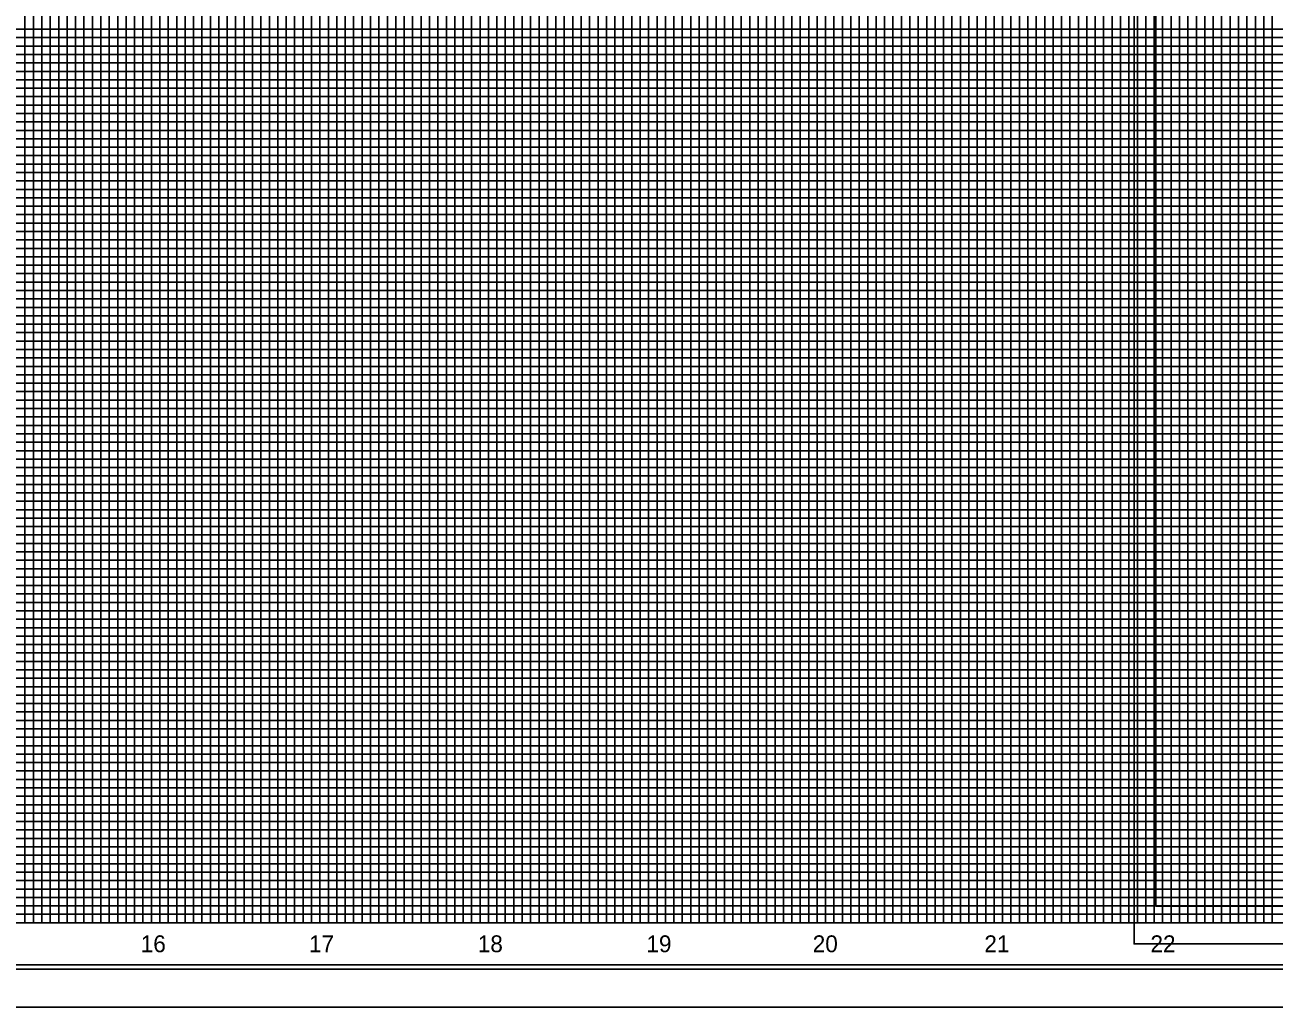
# Model space of a CAD drawing. Extents: x 2345490 to 2436403, y 465165 to 573888.
# Drawn here: x 2382292 to 2383033, y 548925 to 549508 of the extents above; entities that cross this region are included whole.
import ezdxf

# ---------------------------------------------------------------- set-up
doc = ezdxf.new("R2010")
doc.units = 0
for name, color, linetype in [('Old_Level_18', 7, 'Continuous'), ('Old_Level_41', 7, 'Continuous'), ('Old_Level_42', 7, 'Continuous'), ('Old_Level_43', 7, 'Continuous'), ('Old_Level_50', 7, 'Continuous'), ('Old_Level_51', 7, 'Continuous'), ('Old_Level_52', 7, 'Continuous'), ('Old_Level_62', 7, 'Continuous'), ('Old_Level_63', 7, 'Continuous')]:
    doc.layers.add(name, color=color, linetype=linetype)

msp = doc.modelspace()

# ---------------------------------------------------------------- linework, layer by layer
at = {"layer": 'Old_Level_18'}
msp.add_lwpolyline([(2383216.79875, 550000.3665), (2381716.79875, 550000.3665), (2381716.79875, 548950.3665), (2383216.79875, 548950.3665)], close=True, dxfattribs=at)
at = {"layer": 'Old_Level_41'}
for p, q in [((2382968.29875, 549215.254), (2382980.79875, 549215.254)), ((2383216.79875, 548975.3665), (2381716.79875, 548975.3665))]:
    msp.add_line(p, q, dxfattribs=at)
for points in [[(2382241.79875, 548975.3665), (2382291.79875, 548975.3665), (2382291.79875, 550000.3665)], [(2382266.79875, 548975.3665), (2382316.79875, 548975.3665), (2382316.79875, 550000.3665)], [(2382341.79875, 550000.3665), (2382341.79875, 548975.3665), (2382391.79875, 548975.3665), (2382391.79875, 550000.3665)], [(2382366.79875, 550000.3665), (2382366.79875, 548975.3665), (2382416.79875, 548975.3665), (2382416.79875, 550000.3665)], [(2382441.79875, 550000.3665), (2382441.79875, 548975.3665), (2382491.79875, 548975.3665), (2382491.79875, 550000.3665)], [(2382466.79875, 550000.3665), (2382466.79875, 548975.3665), (2382516.79875, 548975.3665), (2382516.79875, 550000.3665)], [(2382541.79875, 550000.3665), (2382541.79875, 548975.3665), (2382591.79875, 548975.3665), (2382591.79875, 550000.3665)], [(2382566.79875, 550000.3665), (2382566.79875, 548975.3665), (2382616.79875, 548975.3665), (2382616.79875, 550000.3665)], [(2382641.79875, 550000.3665), (2382641.79875, 548975.3665), (2382691.79875, 548975.3665), (2382691.79875, 550000.3665)], [(2382666.79875, 550000.3665), (2382666.79875, 548975.3665), (2382716.79875, 548975.3665), (2382716.79875, 550000.3665)], [(2382741.79875, 550000.3665), (2382741.79875, 548975.3665), (2382791.79875, 548975.3665), (2382791.79875, 550000.3665)], [(2382766.79875, 550000.3665), (2382766.79875, 548975.3665), (2382816.79875, 548975.3665), (2382816.79875, 550000.3665)], [(2382841.79875, 550000.3665), (2382841.79875, 548975.3665), (2382891.79875, 548975.3665), (2382891.79875, 550000.3665)], [(2382866.79875, 550000.3665), (2382866.79875, 548975.3665), (2382916.79875, 548975.3665), (2382916.79875, 550000.3665)], [(2382941.79875, 550000.3665), (2382941.79875, 548975.3665), (2382991.79875, 548975.3665), (2382991.79875, 550000.3665)], [(2382966.79875, 550000.3665), (2382966.79875, 548975.3665), (2383016.79875, 548975.3665), (2383016.79875, 550000.3665)], [(2383216.79875, 549500.3665), (2381716.79875, 549500.3665), (2381716.79875, 549450.3665), (2383216.79875, 549450.3665)], [(2383216.79875, 549400.3665), (2381716.79875, 549400.3665), (2381716.79875, 549350.3665), (2383216.79875, 549350.3665)], [(2383216.79875, 549325.3665), (2381716.79875, 549325.3665), (2381716.79875, 549375.3665), (2383216.79875, 549375.3665)], [(2383216.79875, 549300.3665), (2381716.79875, 549300.3665), (2381716.79875, 549250.3665), (2383216.79875, 549250.3665)], [(2383216.79875, 549225.3665), (2381716.79875, 549225.3665), (2381716.79875, 549275.3665), (2383216.79875, 549275.3665)], [(2383216.79875, 549200.3665), (2381716.79875, 549200.3665), (2381716.79875, 549150.3665), (2383216.79875, 549150.3665)], [(2383216.79875, 549100.3665), (2381716.79875, 549100.3665), (2381716.79875, 549050.3665), (2383216.79875, 549050.3665)], [(2383216.79875, 549025.3665), (2381716.79875, 549025.3665), (2381716.79875, 549075.3665), (2383216.79875, 549075.3665)], [(2383216.79875, 549000.3665), (2381716.79875, 549000.3665)]]:
    msp.add_lwpolyline(points, dxfattribs=at)
at = {"layer": 'Old_Level_42'}
for points in [[(2383216.79875, 549425.3665), (2381716.79875, 549425.3665), (2381716.79875, 549475.3665), (2383216.79875, 549475.3665)], [(2383216.79875, 549125.3665), (2381716.79875, 549125.3665), (2381716.79875, 549175.3665), (2383216.79875, 549175.3665)]]:
    msp.add_lwpolyline(points, dxfattribs=at)
at = {"layer": 'Old_Level_43'}
for points in [[(2382296.79875, 548975.3665), (2382296.79875, 550000.3665)], [(2382301.79875, 550000.3665), (2382301.79875, 548975.3665), (2382306.79875, 548975.3665), (2382306.79875, 550000.3665)], [(2382311.79875, 550000.3665), (2382311.79875, 548975.3665), (2382321.79875, 548975.3665), (2382321.79875, 550000.3665)], [(2382326.79875, 550000.3665), (2382326.79875, 548975.3665), (2382326.79875, 548975.3665), (2382331.79875, 548975.3665), (2382331.79875, 550000.3665)], [(2382336.79875, 550000.3665), (2382336.79875, 548975.3665), (2382346.79875, 548975.3665), (2382346.79875, 550000.3665)], [(2382351.79875, 550000.3665), (2382351.79875, 548975.3665), (2382356.79875, 548975.3665), (2382356.79875, 550000.3665)], [(2382361.79875, 550000.3665), (2382361.79875, 548975.3665), (2382371.79875, 548975.3665), (2382371.79875, 550000.3665)], [(2382376.79875, 550000.3665), (2382376.79875, 548975.3665), (2382381.79875, 548975.3665), (2382381.79875, 550000.3665)], [(2382386.79875, 550000.3665), (2382386.79875, 548975.3665), (2382396.79875, 548975.3665), (2382396.79875, 550000.3665)], [(2382401.79875, 550000.3665), (2382401.79875, 548975.3665), (2382406.79875, 548975.3665), (2382406.79875, 550000.3665)], [(2382411.79875, 550000.3665), (2382411.79875, 548975.3665), (2382421.79875, 548975.3665), (2382421.79875, 550000.3665)], [(2382426.79875, 550000.3665), (2382426.79875, 548975.3665), (2382431.79875, 548975.3665), (2382431.79875, 550000.3665)], [(2382436.79875, 550000.3665), (2382436.79875, 548975.3665), (2382446.79875, 548975.3665), (2382446.79875, 550000.3665)], [(2382451.79875, 550000.3665), (2382451.79875, 548975.3665), (2382456.79875, 548975.3665), (2382456.79875, 550000.3665)], [(2382461.79875, 550000.3665), (2382461.79875, 548975.3665), (2382471.79875, 548975.3665), (2382471.79875, 550000.3665)], [(2382476.79875, 550000.3665), (2382476.79875, 548975.3665)], [(2382476.79875, 548975.3665), (2382481.79875, 548975.3665), (2382481.79875, 549999.7665)], [(2382486.79875, 549999.7665), (2382486.79875, 548975.3665), (2382496.79875, 548975.3665), (2382496.79875, 550000.3665)], [(2382501.79875, 550000.3665), (2382501.79875, 548975.3665), (2382506.79875, 548975.3665), (2382506.79875, 550000.3665)], [(2382511.79875, 550000.3665), (2382511.79875, 548975.3665), (2382521.79875, 548975.3665), (2382521.79875, 550000.3665)], [(2382526.79875, 550000.3665), (2382526.79875, 548975.3665), (2382531.79875, 548975.3665), (2382531.79875, 550000.3665)], [(2382536.79875, 550000.3665), (2382536.79875, 548975.3665), (2382546.79875, 548975.3665), (2382546.79875, 550000.3665)], [(2382551.79875, 550000.3665), (2382551.79875, 548975.3665), (2382556.79875, 548975.3665), (2382556.79875, 550000.3665)], [(2382561.79875, 550000.3665), (2382561.79875, 548975.3665), (2382571.79875, 548975.3665), (2382571.79875, 550000.3665)], [(2382576.79875, 550000.3665), (2382576.79875, 548975.3665), (2382581.79875, 548975.3665), (2382581.79875, 550000.3665)], [(2382586.79875, 550000.3665), (2382586.79875, 548975.3665), (2382596.79875, 548975.3665), (2382596.79875, 550000.3665)], [(2382601.79875, 550000.3665), (2382601.79875, 548975.3665), (2382606.79875, 548975.3665), (2382606.79875, 550000.3665)], [(2382611.79875, 550000.3665), (2382611.79875, 548975.3665), (2382621.79875, 548975.3665), (2382621.79875, 550000.3665)], [(2382626.79875, 550000.3665), (2382626.79875, 548975.3665), (2382631.79875, 548975.3665), (2382631.79875, 550000.3665)], [(2382636.79875, 550000.3665), (2382636.79875, 548975.3665), (2382646.79875, 548975.3665), (2382646.79875, 550000.3665)], [(2382651.79875, 550000.3665), (2382651.79875, 548975.3665), (2382656.79875, 548975.3665), (2382656.79875, 550000.3665)], [(2382661.79875, 550000.3665), (2382661.79875, 548975.3665), (2382671.79875, 548975.3665), (2382671.79875, 550000.3665)], [(2382676.79875, 550000.3665), (2382676.79875, 548975.3665), (2382681.79875, 548975.3665), (2382681.79875, 550000.3665)], [(2382686.79875, 550000.3665), (2382686.79875, 548975.3665), (2382696.79875, 548975.3665), (2382696.79875, 550000.3665)], [(2382701.79875, 550000.3665), (2382701.79875, 548975.3665), (2382706.79875, 548975.3665), (2382706.79875, 550000.3665)], [(2382711.79875, 550000.3665), (2382711.79875, 548975.3665), (2382721.79875, 548975.3665), (2382721.79875, 550000.3665)], [(2382726.79875, 550000.3665), (2382726.79875, 548975.3665), (2382731.79875, 548975.3665), (2382731.79875, 550000.3665)], [(2382736.79875, 550000.3665), (2382736.79875, 548975.3665), (2382746.79875, 548975.3665), (2382746.79875, 550000.3665)], [(2382751.79875, 550000.3665), (2382751.79875, 548975.3665), (2382756.79875, 548975.3665), (2382756.79875, 550000.3665)], [(2382761.79875, 550000.3665), (2382761.79875, 548975.3665), (2382771.79875, 548975.3665), (2382771.79875, 550000.3665)], [(2382776.79875, 550000.3665), (2382776.79875, 548975.3665), (2382781.79875, 548975.3665), (2382781.79875, 550000.3665)], [(2382786.79875, 550000.3665), (2382786.79875, 548975.3665)], [(2382786.79875, 548975.3665), (2382796.79875, 548975.3665), (2382796.79875, 550000.3665)], [(2382801.79875, 550000.3665), (2382801.79875, 548975.3665), (2382806.79875, 548975.3665), (2382806.79875, 550000.3665)], [(2382811.79875, 550000.3665), (2382811.79875, 548975.3665), (2382821.79875, 548975.3665), (2382821.79875, 550000.3665)], [(2382826.79875, 550000.3665), (2382826.79875, 548975.3665), (2382831.79875, 548975.3665), (2382831.79875, 550000.3665)], [(2382836.79875, 550000.3665), (2382836.79875, 548975.3665), (2382846.79875, 548975.3665), (2382846.79875, 550000.3665)], [(2382851.79875, 550000.3665), (2382851.79875, 548975.3665), (2382856.79875, 548975.3665), (2382856.79875, 550000.3665)], [(2382861.79875, 550000.3665), (2382861.79875, 548975.3665), (2382871.79875, 548975.3665), (2382871.79875, 550000.3665)], [(2382876.79875, 550000.3665), (2382876.79875, 548975.3665), (2382881.79875, 548975.3665), (2382881.79875, 550000.3665)], [(2382886.79875, 550000.3665), (2382886.79875, 548975.3665), (2382896.79875, 548975.3665), (2382896.79875, 550000.3665)], [(2382901.79875, 550000.3665), (2382901.79875, 548975.3665), (2382906.79875, 548975.3665), (2382906.79875, 550000.3665)], [(2382911.79875, 550000.3665), (2382911.79875, 548975.3665), (2382921.79875, 548975.3665), (2382921.79875, 550000.3665)], [(2382926.79875, 550000.3665), (2382926.79875, 548975.3665), (2382931.79875, 548975.3665), (2382931.79875, 550000.3665)], [(2382936.79875, 550000.3665), (2382936.79875, 548975.3665), (2382946.79875, 548975.3665), (2382946.79875, 550000.3665)], [(2382951.79875, 550000.3665), (2382951.79875, 548975.3665), (2382956.79875, 548975.3665), (2382956.79875, 550000.3665)], [(2382961.79875, 550000.3665), (2382961.79875, 548975.3665), (2382971.79875, 548975.3665), (2382971.79875, 550000.3665)], [(2382976.79875, 550000.3665), (2382976.79875, 548975.3665), (2382981.79875, 548975.3665), (2382981.79875, 550000.3665)], [(2382986.79875, 550000.3665), (2382986.79875, 548975.3665), (2382996.79875, 548975.3665), (2382996.79875, 550000.3665)], [(2383001.79875, 550000.3665), (2383001.79875, 548975.3665), (2383006.79875, 548975.3665), (2383006.79875, 550000.3665)], [(2383011.79875, 550000.3665), (2383011.79875, 548975.3665), (2383021.79875, 548975.3665), (2383021.79875, 549862.8165)], [(2383026.79875, 549862.8165), (2383026.79875, 548975.3665), (2383031.79875, 548975.3665), (2383031.79875, 549862.8165)], [(2383166.79875, 549505.3665), (2381766.79875, 549505.3665), (2381766.79875, 549495.3665), (2383166.79875, 549495.3665)], [(2383166.79875, 549490.3665), (2381766.79875, 549490.3665), (2381766.79875, 549485.3665), (2383166.79875, 549485.3665)], [(2383166.79875, 549480.3665), (2381766.79875, 549480.3665)], [(2381766.79875, 549470.3665), (2383166.79875, 549470.3665)], [(2383166.79875, 549465.3665), (2381766.79875, 549465.3665), (2381766.79875, 549460.3665), (2383166.79875, 549460.3665)], [(2383166.79875, 549455.3665), (2381766.79875, 549455.3665), (2381766.79875, 549445.3665), (2383166.79875, 549445.3665)], [(2383166.79875, 549440.3665), (2381766.79875, 549440.3665), (2381766.79875, 549435.3665), (2383166.79875, 549435.3665)], [(2383166.79875, 549430.3665), (2381766.79875, 549430.3665), (2381766.79875, 549420.3665), (2383166.79875, 549420.3665)], [(2383166.79875, 549415.3665), (2381766.79875, 549415.3665), (2381766.79875, 549410.3665), (2383166.79875, 549410.3665)], [(2383166.79875, 549405.3665), (2381766.79875, 549405.3665), (2381766.79875, 549395.3665), (2383166.79875, 549395.3665)], [(2383166.79875, 549390.3665), (2381766.79875, 549390.3665), (2381766.79875, 549385.3665), (2383166.79875, 549385.3665)], [(2383166.79875, 549380.3665), (2381766.79875, 549380.3665), (2381766.79875, 549370.3665), (2383166.79875, 549370.3665)], [(2383166.79875, 549365.3665), (2381766.79875, 549365.3665), (2381766.79875, 549360.3665), (2383166.79875, 549360.3665)], [(2383166.79875, 549355.3665), (2381766.79875, 549355.3665), (2381766.79875, 549345.3665), (2383166.79875, 549345.3665)], [(2383166.79875, 549340.3665), (2381766.79875, 549340.3665), (2381766.79875, 549335.3665), (2383166.79875, 549335.3665)], [(2383166.79875, 549330.3665), (2381766.79875, 549330.3665), (2381766.79875, 549320.3665), (2383166.79875, 549320.3665)], [(2383166.79875, 549315.3665), (2381766.79875, 549315.3665), (2381766.79875, 549310.3665), (2383166.79875, 549310.3665)], [(2383166.79875, 549305.3665), (2381766.79875, 549305.3665), (2381766.79875, 549295.3665), (2383166.79875, 549295.3665)], [(2383166.79875, 549290.3665), (2381766.79875, 549290.3665), (2381766.79875, 549285.3665), (2383166.79875, 549285.3665)], [(2383166.79875, 549280.3665), (2381766.79875, 549280.3665), (2381766.79875, 549270.3665), (2383166.79875, 549270.3665)], [(2383166.79875, 549265.3665), (2381766.79875, 549265.3665), (2381766.79875, 549260.3665), (2383166.79875, 549260.3665)], [(2383166.79875, 549255.3665), (2381766.79875, 549255.3665), (2381766.79875, 549245.3665), (2383166.79875, 549245.3665)], [(2383166.79875, 549240.3665), (2381766.79875, 549240.3665), (2381766.79875, 549235.3665), (2383166.79875, 549235.3665)], [(2383166.79875, 549230.3665), (2381766.79875, 549230.3665), (2381766.79875, 549220.3665), (2383166.79875, 549220.3665)], [(2383166.79875, 549215.3665), (2381766.79875, 549215.3665), (2381766.79875, 549210.3665), (2383166.79875, 549210.3665)], [(2383166.79875, 549205.3665), (2381766.79875, 549205.3665), (2381766.79875, 549195.3665), (2383166.79875, 549195.3665)], [(2383166.79875, 549190.3665), (2381766.79875, 549190.3665), (2381766.79875, 549185.3665), (2383166.79875, 549185.3665)], [(2383166.79875, 549180.3665), (2381766.79875, 549180.3665)], [(2381766.79875, 549170.3665), (2383166.79875, 549170.3665)], [(2383166.79875, 549165.3665), (2381766.79875, 549165.3665), (2381766.79875, 549160.3665), (2383166.79875, 549160.3665)], [(2383166.79875, 549155.3665), (2381766.79875, 549155.3665)], [(2381766.79875, 549145.3665), (2383166.79875, 549145.3665)], [(2383166.79875, 549140.3665), (2381766.79875, 549140.3665), (2381766.79875, 549135.3665), (2383166.79875, 549135.3665)], [(2383166.79875, 549130.3665), (2381766.79875, 549130.3665), (2381766.79875, 549120.3665), (2383166.79875, 549120.3665)], [(2383166.79875, 549115.3665), (2381766.79875, 549115.3665), (2381766.79875, 549110.3665), (2383166.79875, 549110.3665)], [(2383166.79875, 549105.3665), (2381766.79875, 549105.3665), (2381766.79875, 549095.3665), (2383166.79875, 549095.3665)], [(2383166.79875, 549090.3665), (2381766.79875, 549090.3665), (2381766.79875, 549085.3665), (2383166.79875, 549085.3665)], [(2383166.79875, 549080.3665), (2381766.79875, 549080.3665), (2381766.79875, 549070.3665), (2383166.79875, 549070.3665)], [(2383166.79875, 549065.3665), (2381766.79875, 549065.3665), (2381766.79875, 549060.3665), (2383166.79875, 549060.3665)], [(2383166.79875, 549055.3665), (2381766.79875, 549055.3665), (2381766.79875, 549045.3665), (2383166.79875, 549045.3665)], [(2383166.79875, 549040.3665), (2381766.79875, 549040.3665), (2381766.79875, 549035.3665), (2383166.79875, 549035.3665)], [(2383166.79875, 549030.3665), (2381766.79875, 549030.3665), (2381766.79875, 549020.3665), (2383166.79875, 549020.3665)], [(2383166.79875, 549015.3665), (2381766.79875, 549015.3665), (2381766.79875, 549010.3665), (2383166.79875, 549010.3665)], [(2383166.79875, 549005.3665), (2381766.79875, 549005.3665), (2381766.79875, 548995.3665), (2383166.79875, 548995.3665)], [(2383166.79875, 548990.3665), (2381766.79875, 548990.3665), (2381766.79875, 548985.3665), (2383166.79875, 548985.3665)], [(2383166.79875, 548980.3665), (2381766.79875, 548980.3665)]]:
    msp.add_lwpolyline(points, dxfattribs=at)
at = {"layer": 'Old_Level_50'}
msp.add_line((2382949.79875, 548962.754), (2382949.79875, 548962.754), dxfattribs=at)
for points in [[(2384629.29875, 550040.304), (2382962.79875, 550040.304), (2382962.79875, 548985.204), (2384629.29875, 548985.204)], [(2383229.29875, 550002.9165), (2381562.79875, 550002.9165), (2381562.79875, 548947.8165), (2383229.29875, 548947.8165)]]:
    msp.add_lwpolyline(points, close=True, dxfattribs=at)
at = {"layer": 'Old_Level_51'}
for points in [[(2384633.79875, 550062.754), (2382949.79875, 550062.754), (2382949.79875, 548962.754), (2384633.79875, 548962.754)], [(2383233.79875, 550025.3665), (2381549.79875, 550025.3665), (2381549.79875, 548925.3665), (2383233.79875, 548925.3665)]]:
    msp.add_lwpolyline(points, close=True, dxfattribs=at)
at = {"layer": 'Old_Level_52'}
msp.add_line((2382962.79875, 548985.204), (2382962.79875, 548985.204), dxfattribs=at)
at = {"layer": 'Old_Level_63'}
msp.add_line((2381766.79875, 548975.3665), (2384166.79875, 548975.3665), dxfattribs=at)

# ---------------------------------------------------------------- texts
at = {"layer": 'Old_Level_62'}
for s, p in [('16', (2382360.481, 548957.8665)), ('17', (2382460.3385, 548957.8665)), ('18', (2382560.46425, 548957.8665)), ('19', (2382660.5065, 548957.8665)), ('20', (2382759.1855, 548957.8665)), ('21', (2382861.025, 548957.8665)), ('22', (2382959.57325, 548957.8665))]:
    msp.add_text(s, height=10.000001, dxfattribs=at).set_placement(p)

doc.saveas('drawing.dxf')
